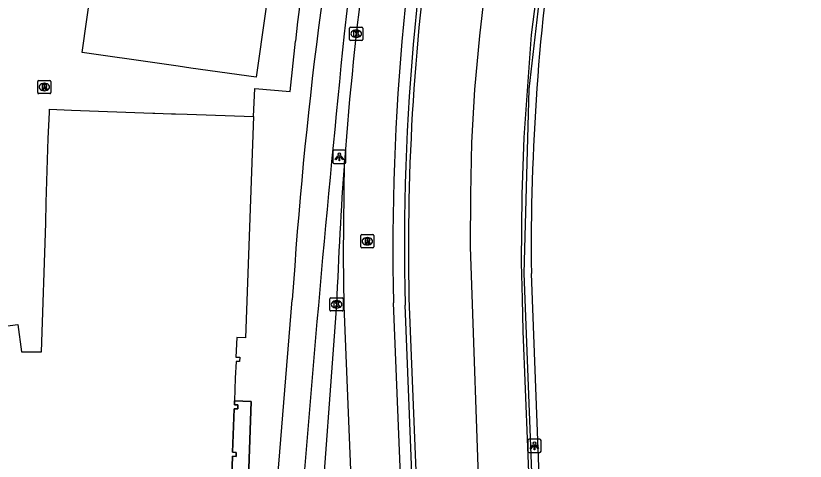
# Model space of a CAD drawing. Extents: x 158352 to 159489, y 383828 to 384597.
# Drawn here: x 159222 to 159281.7, y 384083.6 to 384117.3 of the extents above; entities that cross this region are included whole.
import ezdxf

# ---------------------------------------------------------------- set-up
doc = ezdxf.new("R2010")
doc.units = 0
for name, color, linetype in [('IMGEO_Fietspad_gesloten', 7, 'Continuous'), ('IMGEO_Kolk', 7, 'Continuous'), ('IMGEO_Lichtpunt', 7, 'Continuous'), ('IMGEO_Lijnafwatering', 7, 'Continuous'), ('IMGEO_Muur', 7, 'Continuous'), ('IMGEO_Pand', 7, 'Continuous'), ('IMGEO_Pand_overbouw', 7, 'Continuous'), ('IMGEO_Rijbaan_regionaal_gesloten', 7, 'Continuous'), ('IMGEO_Rioolput', 7, 'Continuous'), ('IMGEO_Voetpad_open', 7, 'Continuous')]:
    doc.layers.add(name, color=color, linetype=linetype)

msp = doc.modelspace()

# ---------------------------------------------------------------- linework, layer by layer
at = {"layer": 'IMGEO_Fietspad_gesloten'}
msp.add_lwpolyline([(159239.583, 384055.16), (159242.892, 384095.844)], dxfattribs=at)
for centre, radius, start, end in [((159446.053, 384094.642), 200.375, 161.8048, 173.89034), ((159570.29, 384074.757), 328.076, 169.08206, 176.31487), ((160858.356, 383952.199), 1619.84, 174.197384, 175.571581)]:
    msp.add_arc(centre, radius, start, end, dxfattribs=at)
at = {"layer": 'IMGEO_Kolk'}
for p, q in [((159247.225, 384115.547), (159247.225, 384116.399)), ((159247.3, 384116.473), (159248.152, 384116.473)), ((159247.713, 384116.253), (159247.738, 384116.253)), ((159248.226, 384116.399), (159248.226, 384115.547)), ((159248.152, 384115.473), (159247.3, 384115.473)), ((159247.736, 384115.693), (159247.711, 384115.693)), ((159245.74, 384095.076), (159245.74, 384095.928)), ((159245.815, 384096.002), (159246.667, 384096.002)), ((159246.228, 384095.782), (159246.253, 384095.782)), ((159246.741, 384095.928), (159246.741, 384095.076)), ((159246.251, 384095.222), (159246.226, 384095.222)), ((159246.667, 384095.002), (159245.815, 384095.002))]:
    msp.add_line(p, q, dxfattribs=at)
for points in [[(159247.225, 384115.547), (159247.225, 384116.399)], [(159247.3, 384116.473), (159248.152, 384116.473)], [(159247.546, 384116.173), (159247.669, 384116.173), (159247.669, 384116.022), (159247.799, 384116.173), (159247.963, 384116.173), (159247.817, 384116.022), (159247.97, 384115.773), (159247.818, 384115.773), (159247.733, 384115.937), (159247.669, 384115.87), (159247.669, 384115.773), (159247.546, 384115.773), (159247.546, 384116.173)], [(159248.226, 384116.399), (159248.226, 384115.547)], [(159248.152, 384115.473), (159247.3, 384115.473)], [(159245.74, 384095.076), (159245.74, 384095.928)], [(159245.815, 384096.002), (159246.667, 384096.002)], [(159246.061, 384095.702), (159246.184, 384095.702), (159246.184, 384095.551), (159246.314, 384095.702), (159246.478, 384095.702), (159246.332, 384095.551), (159246.485, 384095.302), (159246.333, 384095.302), (159246.248, 384095.466), (159246.184, 384095.399), (159246.184, 384095.302), (159246.061, 384095.302), (159246.061, 384095.702)], [(159246.741, 384095.928), (159246.741, 384095.076)], [(159246.667, 384095.002), (159245.815, 384095.002)]]:
    msp.add_lwpolyline(points, dxfattribs=at)
for centre, start, end in [((159247.302, 384116.397), 91.55205, 178.44795), ((159247.302, 384116.397), 91.55205, 178.44795), ((159248.15, 384116.397), 1.55205, 88.44795), ((159248.15, 384116.397), 1.55205, 88.44795), ((159247.302, 384115.549), 181.55205, 268.44795), ((159247.302, 384115.549), 181.55205, 268.44795), ((159248.15, 384115.549), 271.55205, 358.44795), ((159248.15, 384115.549), 271.55205, 358.44795), ((159245.817, 384095.926), 91.55205, 178.44795), ((159245.817, 384095.926), 91.55205, 178.44795), ((159246.665, 384095.926), 1.55205, 88.44795), ((159246.665, 384095.926), 1.55205, 88.44795), ((159245.817, 384095.078), 181.55205, 268.44795), ((159245.817, 384095.078), 181.55205, 268.44795), ((159246.665, 384095.078), 271.55205, 358.44795), ((159246.665, 384095.078), 271.55205, 358.44795)]:
    msp.add_arc(centre, 0.0765, start, end, dxfattribs=at)
for centre, major_axis, ratio, start_param, end_param in [((159247.712, 384115.973), (-0.387, 0.002), 0.722429, 4.712389, 7.853982), ((159247.737, 384115.973), (-0.39, 0.002), 0.717154, 1.570796, 4.712389), ((159246.227, 384095.502), (-0.387, 0.002), 0.722429, 4.712389, 7.853982), ((159246.252, 384095.502), (-0.39, 0.002), 0.717154, 1.570796, 4.712389)]:
    msp.add_ellipse(centre, major_axis=major_axis, ratio=ratio, start_param=start_param, end_param=end_param, dxfattribs=at)
at = {"layer": 'IMGEO_Lichtpunt'}
for p, q in [((159245.948, 384107.067), (159245.948, 384106.26)), ((159245.948, 384107.067), (159245.948, 384106.26)), ((159246.85, 384107.162), (159246.042, 384107.162)), ((159246.85, 384107.162), (159246.042, 384107.162)), ((159246.944, 384106.26), (159246.944, 384107.067)), ((159246.944, 384106.26), (159246.944, 384107.067)), ((159246.042, 384106.166), (159246.85, 384106.166)), ((159246.042, 384106.166), (159246.85, 384106.166)), ((159260.704, 384085.203), (159260.704, 384084.396)), ((159260.704, 384085.203), (159260.704, 384084.396)), ((159261.606, 384085.298), (159260.798, 384085.298)), ((159261.606, 384085.298), (159260.798, 384085.298)), ((159261.7, 384084.396), (159261.7, 384085.203)), ((159261.7, 384084.396), (159261.7, 384085.203)), ((159260.798, 384084.302), (159261.606, 384084.302)), ((159260.798, 384084.302), (159261.606, 384084.302))]:
    msp.add_line(p, q, dxfattribs=at)
for points in [[(159246.322, 384106.731), (159246.361, 384106.703), (159246.173, 384106.441), (159246.135, 384106.468), (159246.322, 384106.731)], [(159246.424, 384106.683), (159246.471, 384106.683), (159246.471, 384106.361), (159246.424, 384106.361), (159246.424, 384106.683)], [(159246.534, 384106.703), (159246.572, 384106.73), (159246.759, 384106.468), (159246.72, 384106.44), (159246.534, 384106.703)], [(159261.078, 384084.867), (159261.117, 384084.839), (159260.929, 384084.577), (159260.891, 384084.604), (159261.078, 384084.867)], [(159261.18, 384084.819), (159261.227, 384084.819), (159261.227, 384084.497), (159261.18, 384084.497), (159261.18, 384084.819)], [(159261.29, 384084.839), (159261.328, 384084.866), (159261.515, 384084.604), (159261.476, 384084.576), (159261.29, 384084.839)]]:
    msp.add_lwpolyline(points, dxfattribs=at)
for centre in [(159246.447, 384106.865), (159261.203, 384085.001)]:
    msp.add_circle(centre, 0.0994, dxfattribs=at)
for centre, start, end in [((159246.042, 384107.067), 90, 180), ((159246.042, 384107.067), 90, 180), ((159246.85, 384107.067), 0, 90), ((159246.85, 384107.067), 0, 90), ((159246.042, 384106.26), 180, 270), ((159246.042, 384106.26), 180, 270), ((159246.85, 384106.26), 270, 0), ((159246.85, 384106.26), 270, 360), ((159260.798, 384085.203), 90, 180), ((159260.798, 384085.203), 90, 180), ((159261.606, 384085.203), 0, 90), ((159261.606, 384085.203), 0, 90), ((159260.798, 384084.396), 180, 270), ((159260.798, 384084.396), 180, 270), ((159261.606, 384084.396), 270, 0), ((159261.606, 384084.396), 270, 360)]:
    msp.add_arc(centre, 0.0946, start, end, dxfattribs=at)
at = {"layer": 'IMGEO_Lijnafwatering'}
for points in [[(159264.099, 384135.651), (159263.316, 384132.067), (159262.259, 384126.125), (159260.957, 384115.903)], [(159260.957, 384115.903), (159260.396, 384108.123), (159260.244, 384103.814), (159260.209, 384098.641), (159260.276, 384095.915)], [(159260.276, 384095.915), (159260.336, 384093.469), (159261.041, 384075.93)]]:
    msp.add_lwpolyline(points, dxfattribs=at)
at = {"layer": 'IMGEO_Muur'}
for points in [[(159251.709, 384095.96), (159254.373, 384030.031), (159254.028, 384030.017)], [(159254.028, 384030.017), (159251.43, 384095.453)]]:
    msp.add_lwpolyline(points, dxfattribs=at)
for centre, radius, start, end in [((159428.493, 384099.924), 177.12, 167.84087, 181.44637), ((159427.917, 384099.721), 176.248, 171.52156, 181.22289)]:
    msp.add_arc(centre, radius, start, end, dxfattribs=at)
at = {"layer": 'IMGEO_Pand'}
for points in [[(159243, 384132.767), (159240.163, 384112.68), (159235.213, 384113.382), (159234.252, 384113.518), (159232.852, 384113.717), (159227.01, 384114.546), (159229.977, 384135.614)], [(159210.524, 384108.604), (159216.345, 384102.206), (159217.303, 384099.186), (159218.12, 384095.958), (159218.882, 384092.01), (159219.994, 384092.025), (159219.781, 384093.69), (159222.137, 384093.975), (159222.409, 384091.924), (159223.933, 384091.908), (159224.238, 384101.64), (159224.287, 384103.2), (159224.439, 384108.038), (159224.535, 384110.027), (159224.528, 384110.266), (159226.204, 384110.204), (159232.352, 384109.975), (159232.5, 384109.97), (159233.759, 384109.925), (159234.064, 384109.914), (159234.947, 384109.882), (159239.943, 384109.702)], [(159239.943, 384109.702), (159239.35, 384092.98), (159238.697, 384092.997), (159238.621, 384091.518), (159238.911, 384091.501), (159238.901, 384091.185), (159238.633, 384091.188), (159238.569, 384089.933), (159238.521, 384088.202)], [(159238.308, 384082.472), (159238.358, 384084.011), (159238.644, 384083.998), (159238.641, 384084.309), (159238.37, 384084.322), (159238.488, 384087.611), (159238.772, 384087.601), (159238.781, 384087.897), (159238.508, 384087.916), (159238.521, 384088.202)]]:
    msp.add_lwpolyline(points, dxfattribs=at)
at = {"layer": 'IMGEO_Pand_overbouw'}
msp.add_lwpolyline([(159239.262, 384072.96), (159239.779, 384088.156), (159238.521, 384088.202), (159238.508, 384087.916), (159238.781, 384087.897), (159238.772, 384087.601), (159238.488, 384087.611), (159238.37, 384084.322), (159238.641, 384084.309), (159238.644, 384083.998), (159238.358, 384084.011), (159238.308, 384082.472)], dxfattribs=at)
at = {"layer": 'IMGEO_Rijbaan_regionaal_gesloten'}
for points in [[(159281.68, 384189.635), (159276.714, 384180.808), (159273.22, 384173.893), (159271.418, 384169.994), (159268.255, 384162.454), (159265.459, 384154.913), (159263.105, 384147.3), (159260.972, 384139.575), (159259.133, 384130.895), (159257.956, 384123.759), (159257.036, 384115.814), (159256.668, 384111.768), (159256.448, 384107.759), (159256.374, 384103.824), (159256.337, 384099.851), (159257.073, 384078.885), (159257.992, 384055.492), (159258.838, 384034.563), (159261.56, 384009.074), (159263.73, 383989.138), (159264.746, 383979.804)], [(159267.705, 383980.544), (159267.377, 383982.882), (159266.868, 383986.51), (159266.754, 383987.326), (159266.711, 383987.669), (159265.654, 383996.431), (159265.306, 384000), (159264.421, 384010.014), (159264.384, 384010.473), (159264.34, 384011.024), (159263.478, 384022.979), (159263.413, 384023.994), (159263.267, 384026.396), (159263.222, 384027.147), (159263.118, 384028.974), (159263.095, 384029.406), (159262.99, 384031.339), (159262.438, 384045.509), (159260.418, 384097.829), (159260.803, 384111.778), (159262.475, 384126.232)], [(159247.7, 384024.418), (159248.49, 384030.255), (159248.85, 384034.532), (159248.999, 384038.823), (159248.935, 384043.115), (159248.92, 384043.477), (159248.903, 384043.839), (159248.885, 384044.201), (159248.638, 384050.069), (159248.019, 384065.564), (159246.815, 384095.399), (159246.77, 384099.184), (159246.835, 384106.313)], [(159268.246, 383980.68), (159267.916, 383983.012), (159267.403, 383986.637), (159267.288, 383987.453), (159267.246, 383987.796), (159266.151, 383996.696), (159265.838, 384000), (159264.974, 384010.019), (159264.937, 384010.48), (159264.893, 384011.032), (159264.045, 384022.997), (159263.984, 384023.967), (159263.839, 384026.369), (159263.796, 384027.12), (159263.691, 384028.945), (159263.668, 384029.377), (159263.561, 384031.337), (159262.976, 384045.396), (159260.971, 384097.827)], [(159246.242, 384095.503), (159244.905, 384077.385), (159244.924, 384077.179)], [(159252.307, 384030.347), (159252.325, 384030.486), (159252.551, 384039.41), (159252.608, 384044.429), (159252.361, 384050.297), (159251.742, 384065.792), (159250.538, 384095.627)]]:
    msp.add_lwpolyline(points, dxfattribs=at)
for centre, radius, start, end in [((159429.566, 384099.65), 179.073, 167.78789, 181.28744), ((159521.206, 384085.822), 275.135, 169.43398, 175.72887), ((159431.811, 384099.787), 170.851, 171.23724, 180.65729), ((159519.522, 384085.933), 273.447, 175.7258, 177.99439)]:
    msp.add_arc(centre, radius, start, end, dxfattribs=at)
at = {"layer": 'IMGEO_Rioolput'}
for p, q in [((159223.71, 384112.444), (159224.562, 384112.444)), ((159223.635, 384111.518), (159223.635, 384112.37)), ((159224.123, 384112.224), (159224.148, 384112.224)), ((159224.636, 384112.37), (159224.636, 384111.518)), ((159224.562, 384111.444), (159223.71, 384111.444)), ((159224.146, 384111.664), (159224.121, 384111.664)), ((159248.064, 384099.851), (159248.064, 384100.703)), ((159248.139, 384100.777), (159248.991, 384100.777)), ((159248.552, 384100.557), (159248.577, 384100.557)), ((159249.065, 384100.703), (159249.065, 384099.851)), ((159248.575, 384099.997), (159248.55, 384099.997)), ((159248.991, 384099.777), (159248.139, 384099.777))]:
    msp.add_line(p, q, dxfattribs=at)
for points in [[(159223.71, 384112.444), (159224.562, 384112.444)], [(159223.635, 384111.518), (159223.635, 384112.37)], [(159224.224, 384112.142), (159223.972, 384112.144), (159223.972, 384111.744)], [(159223.972, 384111.744), (159224.096, 384111.744), (159224.096, 384111.906), (159224.107, 384111.906)], [(159224.15, 384112.063), (159224.096, 384112.063), (159224.096, 384111.982)], [(159224.096, 384111.982), (159224.148, 384111.982)], [(159224.154, 384111.877), (159224.225, 384111.744), (159224.365, 384111.744), (159224.3, 384111.87)], [(159224.636, 384112.37), (159224.636, 384111.518)], [(159224.562, 384111.444), (159223.71, 384111.444)], [(159248.064, 384099.851), (159248.064, 384100.703)], [(159248.139, 384100.777), (159248.991, 384100.777)], [(159248.653, 384100.475), (159248.401, 384100.477), (159248.401, 384100.077)], [(159249.065, 384100.703), (159249.065, 384099.851)], [(159248.401, 384100.077), (159248.525, 384100.077), (159248.525, 384100.239), (159248.536, 384100.239)], [(159248.579, 384100.396), (159248.525, 384100.396), (159248.525, 384100.315)], [(159248.525, 384100.315), (159248.577, 384100.315)], [(159248.583, 384100.21), (159248.654, 384100.077), (159248.794, 384100.077), (159248.729, 384100.203)], [(159248.991, 384099.777), (159248.139, 384099.777)]]:
    msp.add_lwpolyline(points, dxfattribs=at)
for centre, radius, start, end in [((159223.712, 384112.368), 0.0765, 91.55205, 178.44795), ((159223.712, 384112.368), 0.0765, 91.55205, 178.44795), ((159224.56, 384112.368), 0.0765, 1.55205, 88.44795), ((159224.56, 384112.368), 0.0765, 1.55205, 88.44795), ((159224.106, 384111.853), 0.0533, 26.02933, 88.69889), ((159224.132, 384112.171), 0.19, 274.7715, 282.96867), ((159224.156, 384111.967), 0.0964, 77.00612, 93.18647), ((159224.17, 384112.024), 0.0378, 276.66336, 79.67722), ((159224.223, 384112.032), 0.109, 350.36119, 89.41601), ((159224.221, 384112.032), 0.112, 277.58423, 350.98172), ((159224.205, 384111.817), 0.108, 29.51342, 73.79051), ((159223.712, 384111.52), 0.0765, 181.55205, 268.44795), ((159223.712, 384111.52), 0.0765, 181.55205, 268.44795), ((159224.56, 384111.52), 0.0765, 271.55205, 358.44795), ((159224.56, 384111.52), 0.0765, 271.55205, 358.44795), ((159248.141, 384100.701), 0.0765, 91.55205, 178.44795), ((159248.141, 384100.701), 0.0765, 91.55205, 178.44795), ((159248.652, 384100.365), 0.109, 350.36119, 89.41601), ((159248.989, 384100.701), 0.0765, 1.55205, 88.44795), ((159248.989, 384100.701), 0.0765, 1.55205, 88.44795), ((159248.141, 384099.853), 0.0765, 181.55205, 268.44795), ((159248.141, 384099.853), 0.0765, 181.55205, 268.44795), ((159248.535, 384100.186), 0.0533, 26.02933, 88.69889), ((159248.561, 384100.504), 0.19, 274.7715, 282.96867), ((159248.585, 384100.3), 0.0964, 77.00612, 93.18647), ((159248.599, 384100.357), 0.0378, 276.66336, 79.67722), ((159248.65, 384100.365), 0.112, 277.58423, 350.98172), ((159248.634, 384100.15), 0.108, 29.51342, 73.79051), ((159248.989, 384099.853), 0.0765, 271.55205, 358.44795), ((159248.989, 384099.853), 0.0765, 271.55205, 358.44795)]:
    msp.add_arc(centre, radius, start, end, dxfattribs=at)
for centre, major_axis, ratio, start_param, end_param in [((159224.122, 384111.944), (-0.387, 0.002), 0.722429, 4.712389, 7.853982), ((159224.147, 384111.944), (-0.39, 0.002), 0.717154, 1.570796, 4.712389), ((159248.551, 384100.277), (-0.387, 0.002), 0.722429, 4.712389, 7.853982), ((159248.576, 384100.277), (-0.39, 0.002), 0.717154, 1.570796, 4.712389)]:
    msp.add_ellipse(centre, major_axis=major_axis, ratio=ratio, start_param=start_param, end_param=end_param, dxfattribs=at)
at = {"layer": 'IMGEO_Voetpad_open'}
for points in [[(159239.943, 384109.702), (159240.051, 384111.827), (159242.728, 384111.611), (159243.123, 384115.407)], [(159238.521, 384088.202), (159239.779, 384088.156), (159239.262, 384072.96), (159238.612, 384072.905), (159237.986, 384056.19), (159237.922, 384054.395), (159237.773, 384054.575), (159237.625, 384054.756)]]:
    msp.add_lwpolyline(points, dxfattribs=at)
msp.add_arc((159475.781, 384089.311), 234.117, 170.71414, 173.60015, dxfattribs=at)

doc.saveas('drawing.dxf')
